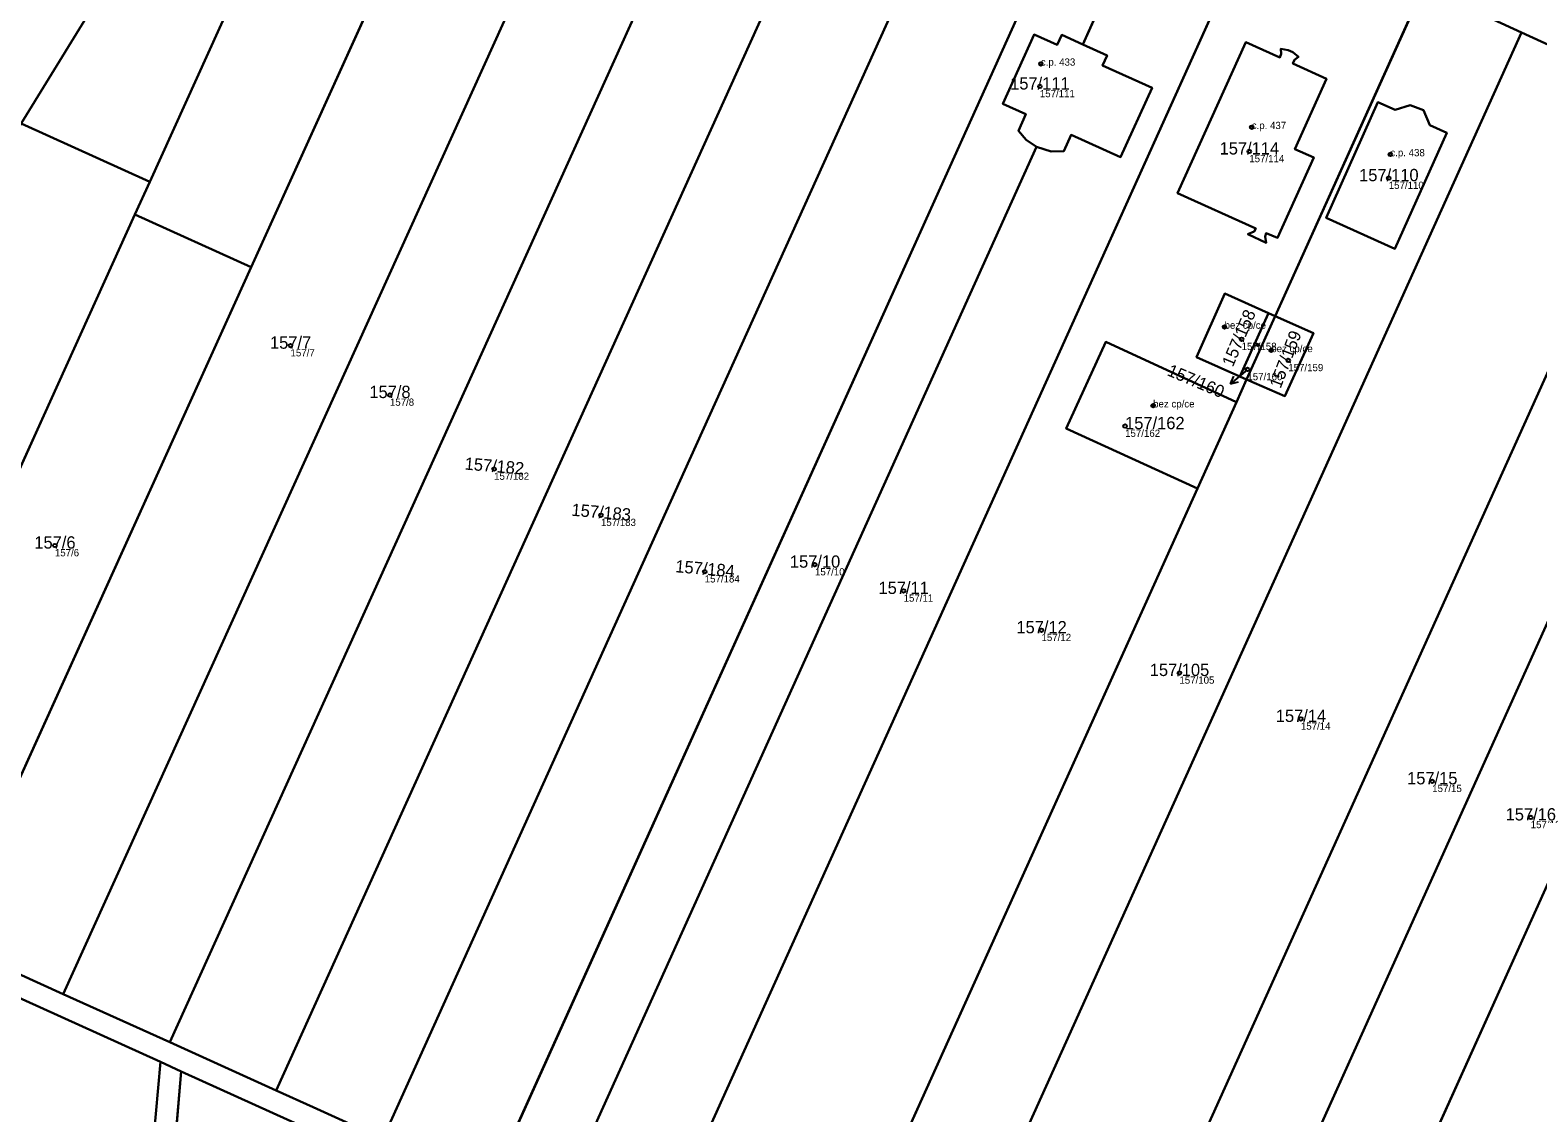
# Model space of a CAD drawing. Extents: x -603967 to -594699, y -1179315 to -1165625.
# Drawn here: x -598196 to -597987.7, y -1172641.9 to -1172492.3 of the extents above; entities that cross this region are included whole.
import ezdxf

# ---------------------------------------------------------------- set-up
doc = ezdxf.new("R2010")
doc.units = 0
for name, color, linetype in [('Definiční body', 7, 'Continuous'), ('Hranice parcel', 7, 'Continuous'), ('Parcelní čísla', 7, 'Continuous'), ('Polygon budovy', 7, 'Continuous'), ('Polygon parcely', 7, 'Continuous'), ('Pop  PČ popisy', 7, 'Continuous'), ('Značky budov', 7, 'Continuous')]:
    doc.layers.add(name, color=color, linetype=linetype)

msp = doc.modelspace()

# ---------------------------------------------------------------- linework, layer by layer
at = {"layer": 'Definiční body'}
for centre in [(-598056.39, -1172496.98994), (-598056.53, -1172500.10994), (-598027.26, -1172505.74994), (-598027.6, -1172509.08994), (-598008.11, -1172509.50994), (-598008.33, -1172512.77994), (-598031.01, -1172533.34994), (-598028.66, -1172535.03994), (-598160.04, -1172535.92994), (-598024.56, -1172536.57994), (-598027.86, -1172539.21994), (-598022.21, -1172537.96994), (-598146.31, -1172542.74994), (-598040.88, -1172544.21994), (-598044.75, -1172547.04994), (-598131.92, -1172552.97994), (-598117.16, -1172559.35994), (-598192.59, -1172563.54994), (-598087.59, -1172566.18994), (-598102.82, -1172567.16994), (-598075.35, -1172569.81994), (-598056.3, -1172575.25994), (-598037.25, -1172581.15994), (-598020.47, -1172587.50994), (-598002.33, -1172596.12994), (-597988.72, -1172601.11994)]:
    msp.add_circle(centre, 0.25, dxfattribs=at)
at = {"layer": 'Hranice parcel'}
for p, q in [((-598197.25, -1172505.23), (-598147.35, -1172423.96)), ((-598140.53, -1172427.28), (-598179.48, -1172513.27)), ((-598124.65, -1172434.95), (-598165.48, -1172525.1)), ((-598191.44, -1172625.54), (-598107.31, -1172439.82)), ((-598049.27, -1172467.5), (-598132.58, -1172652.21)), ((-598050.61, -1172494.31), (-598040.33, -1172471.52)), ((-598110.4, -1172662.26), (-598027.06, -1172477.48)), ((-598024.01, -1172531.84), (-598003.68, -1172486.76)), ((-597989.99, -1172492.64), (-598073.95, -1172678.78)), ((-598053.35, -1172688.12), (-597969.58, -1172502.4)), ((-598179.48, -1172513.27), (-598197.25, -1172505.23)), ((-598123.65, -1172656.26), (-598056.99, -1172508.46)), ((-598181.54, -1172517.82), (-598179.48, -1172513.27)), ((-598223.71, -1172610.9), (-598181.54, -1172517.82)), ((-598165.48, -1172525.1), (-598181.54, -1172517.82)), ((-598207.65, -1172618.18), (-598165.48, -1172525.1)), ((-598028.91, -1172540.19), (-598024.93, -1172531.42)), ((-598024.93, -1172531.42), (-598024.01, -1172531.84)), ((-598024.01, -1172531.84), (-598027.97, -1172540.6)), ((-598029.38, -1172543.74), (-598027.97, -1172540.6)), ((-598027.97, -1172540.6), (-598028.91, -1172540.19)), ((-598029.38, -1172543.74), (-598034.77, -1172555.67)), ((-598087.52, -1172672.64), (-598034.77, -1172555.67)), ((-598040.43, -1172693.99), (-597980.49, -1172561.09)), ((-598026.89, -1172700.12), (-597966.94, -1172567.2)), ((-598207.65, -1172618.18), (-598191.44, -1172625.54)), ((-598191.44, -1172625.54), (-598176.73, -1172632.2)), ((-598162.02, -1172638.87), (-598176.73, -1172632.2)), ((-598178.95, -1172645.7), (-598178.02, -1172634.9)), ((-598175.13, -1172636.24), (-598178.02, -1172634.9)), ((-598175.13, -1172636.24), (-598200.66, -1172933.5)), ((-598090.13, -1172674.74), (-598175.13, -1172636.24))]:
    msp.add_line(p, q, dxfattribs=at)
for points in [[(-598176.73, -1172632.2), (-598134.77, -1172539.49), (-598092.8, -1172446.77)], [(-598162.02, -1172638.87), (-598120.17, -1172546.31), (-598078.3, -1172453.72)], [(-598147.31, -1172645.53), (-598105.57, -1172553.13), (-598063.82, -1172460.72)], [(-598003.68, -1172486.76), (-597998.91, -1172488.55), (-597989.99, -1172492.64)], [(-598056.99, -1172508.46), (-598058.44, -1172507.47), (-598059.5, -1172506.23), (-598058.47, -1172503.95), (-598061.66, -1172502.51), (-598057.32, -1172492.92), (-598054.13, -1172494.36), (-598053.51, -1172492.99), (-598050.61, -1172494.31)], [(-597969.58, -1172502.4), (-597974.62, -1172499.54), (-597982.97, -1172495.86), (-597989.99, -1172492.64)], [(-598050.61, -1172494.31), (-598047.25, -1172495.83), (-598047.86, -1172497.21), (-598041.02, -1172500.3), (-598045.37, -1172509.88), (-598052.2, -1172506.79), (-598053.22, -1172509.07), (-598054.98, -1172509.08), (-598056.99, -1172508.46)], [(-598022.21, -1172495.09), (-598021.6, -1172495.38), (-598020.79, -1172496), (-598021.35, -1172496.42), (-598021.59, -1172496.96), (-598016.91, -1172499.04), (-598021.3, -1172508.77), (-598018.69, -1172509.95), (-598023.69, -1172521.04), (-598025.27, -1172520.37), (-598025.42, -1172520.86), (-598025.26, -1172521.73), (-598027.8, -1172520.54), (-598026.93, -1172520.16), (-598026.7, -1172519.72), (-598037.5, -1172514.88), (-598028.09, -1172493.98), (-598023.38, -1172496.11), (-598023.19, -1172495.61), (-598023.25, -1172494.92), (-598022.21, -1172495.09)], [(-598000.31, -1172506.53), (-598007.5, -1172522.56), (-598017, -1172518.26), (-598009.84, -1172502.26), (-598007.44, -1172503.33), (-598005.37, -1172502.68), (-598003.52, -1172503.41), (-598002.64, -1172505.47), (-598000.31, -1172506.53)], [(-598028.91, -1172540.19), (-598034.91, -1172537.51), (-598030.97, -1172528.73), (-598024.93, -1172531.42)], [(-598024.01, -1172531.84), (-598018.75, -1172534.22), (-598022.69, -1172542.92), (-598027.97, -1172540.6)], [(-598034.77, -1172555.67), (-598052.88, -1172547.38), (-598047.42, -1172535.42), (-598029.38, -1172543.74)], [(-598178.02, -1172634.9), (-598243.69, -1172605.12), (-598246.66, -1172605.78)], [(-598147.31, -1172645.53), (-598156.91, -1172641.18), (-598162.02, -1172638.87)]]:
    msp.add_lwpolyline(points, dxfattribs=at)
at = {"layer": 'Polygon budovy'}
for points in [[(-598061.66, -1172502.51), (-598058.47, -1172503.95), (-598059.5, -1172506.23), (-598058.44, -1172507.47), (-598056.99, -1172508.46), (-598054.98, -1172509.08), (-598053.22, -1172509.07), (-598052.2, -1172506.79), (-598045.37, -1172509.88), (-598041.02, -1172500.3), (-598047.86, -1172497.21), (-598047.25, -1172495.83), (-598050.61, -1172494.31), (-598053.51, -1172492.99), (-598054.13, -1172494.36), (-598057.32, -1172492.92)], [(-598021.3, -1172508.77), (-598016.91, -1172499.04), (-598021.59, -1172496.96), (-598021.35, -1172496.42), (-598020.79, -1172496), (-598021.6, -1172495.38), (-598022.21, -1172495.09), (-598023.25, -1172494.92), (-598023.19, -1172495.61), (-598023.38, -1172496.11), (-598028.09, -1172493.98), (-598037.5, -1172514.88), (-598026.7, -1172519.72), (-598026.93, -1172520.16), (-598027.8, -1172520.54), (-598025.26, -1172521.73), (-598025.42, -1172520.86), (-598025.27, -1172520.37), (-598023.69, -1172521.04), (-598018.69, -1172509.95)], [(-598009.84, -1172502.26), (-598017, -1172518.26), (-598007.5, -1172522.56), (-598000.31, -1172506.53), (-598002.64, -1172505.47), (-598003.52, -1172503.41), (-598005.37, -1172502.68), (-598007.44, -1172503.33)], [(-598034.91, -1172537.51), (-598028.91, -1172540.19), (-598024.93, -1172531.42), (-598030.97, -1172528.73)], [(-598024.93, -1172531.42), (-598028.91, -1172540.19), (-598027.97, -1172540.6), (-598022.69, -1172542.92), (-598018.75, -1172534.22), (-598024.01, -1172531.84)], [(-598047.42, -1172535.42), (-598052.88, -1172547.38), (-598034.77, -1172555.67), (-598029.38, -1172543.74)]]:
    msp.add_lwpolyline(points, close=True, dxfattribs=at)
at = {"layer": 'Polygon parcely'}
for points in [[(-598226.32, -1172546.22), (-598226.22, -1172553.01), (-598221.79, -1172545.44), (-598197.25, -1172505.23), (-598147.35, -1172423.96), (-598145.78, -1172421.43), (-598150.17, -1172420.25), (-598154.69, -1172419.34), (-598161.24, -1172422.87), (-598236.93, -1172506.23), (-598240.72, -1172512.95), (-598242.5, -1172518.68), (-598243.32, -1172534.93), (-598243.18, -1172582.01), (-598234.02, -1172566.34), (-598234.08, -1172562.34), (-598234.2, -1172554.34), (-598234.32, -1172546.34)], [(-598140.53, -1172427.28), (-598147.35, -1172423.96), (-598197.25, -1172505.23), (-598179.48, -1172513.27)], [(-598124.65, -1172434.95), (-598140.53, -1172427.28), (-598179.48, -1172513.27), (-598181.54, -1172517.82), (-598165.48, -1172525.1)], [(-598165.48, -1172525.1), (-598207.65, -1172618.18), (-598191.44, -1172625.54), (-598107.31, -1172439.82), (-598123.41, -1172432.22), (-598124.65, -1172434.95)], [(-598176.73, -1172632.2), (-598134.77, -1172539.49), (-598092.8, -1172446.77), (-598107.31, -1172439.82), (-598191.44, -1172625.54)], [(-598078.3, -1172453.72), (-598092.8, -1172446.77), (-598134.77, -1172539.49), (-598176.73, -1172632.2), (-598162.02, -1172638.87), (-598120.17, -1172546.31)], [(-598105.57, -1172553.13), (-598063.82, -1172460.72), (-598073.12, -1172456.2), (-598078.3, -1172453.72), (-598120.17, -1172546.31), (-598162.02, -1172638.87), (-598156.91, -1172641.18), (-598147.31, -1172645.53)], [(-598132.58, -1172652.21), (-598049.27, -1172467.5), (-598054.46, -1172465.27), (-598063.82, -1172460.72), (-598105.57, -1172553.13), (-598147.31, -1172645.53)], [(-598132.58, -1172652.21), (-598123.65, -1172656.26), (-598056.99, -1172508.46), (-598058.44, -1172507.47), (-598059.5, -1172506.23), (-598058.47, -1172503.95), (-598061.66, -1172502.51), (-598057.32, -1172492.92), (-598054.13, -1172494.36), (-598053.51, -1172492.99), (-598050.61, -1172494.31), (-598040.33, -1172471.52), (-598049.27, -1172467.5)], [(-598056.99, -1172508.46), (-598123.65, -1172656.26), (-598110.4, -1172662.26), (-598027.06, -1172477.48), (-598040.33, -1172471.52), (-598050.61, -1172494.31), (-598047.25, -1172495.83), (-598047.86, -1172497.21), (-598041.02, -1172500.3), (-598045.37, -1172509.88), (-598052.2, -1172506.79), (-598053.22, -1172509.07), (-598054.98, -1172509.08)], [(-598003.68, -1172486.76), (-598020.25, -1172480.56), (-598027.06, -1172477.48), (-598110.4, -1172662.26), (-598087.52, -1172672.64), (-598034.77, -1172555.67), (-598052.88, -1172547.38), (-598047.42, -1172535.42), (-598029.38, -1172543.74), (-598027.97, -1172540.6), (-598028.91, -1172540.19), (-598034.91, -1172537.51), (-598030.97, -1172528.73), (-598024.93, -1172531.42), (-598024.01, -1172531.84)], [(-598034.77, -1172555.67), (-598087.52, -1172672.64), (-598073.95, -1172678.78), (-597989.99, -1172492.64), (-597998.91, -1172488.55), (-598003.68, -1172486.76), (-598024.01, -1172531.84), (-598018.75, -1172534.22), (-598022.69, -1172542.92), (-598027.97, -1172540.6), (-598029.38, -1172543.74)], [(-598073.95, -1172678.78), (-598066.92, -1172681.97), (-598053.35, -1172688.12), (-597969.58, -1172502.4), (-597974.62, -1172499.54), (-597982.97, -1172495.86), (-597989.99, -1172492.64)], [(-598050.61, -1172494.31), (-598053.51, -1172492.99), (-598054.13, -1172494.36), (-598057.32, -1172492.92), (-598061.66, -1172502.51), (-598058.47, -1172503.95), (-598059.5, -1172506.23), (-598058.44, -1172507.47), (-598056.99, -1172508.46), (-598054.98, -1172509.08), (-598053.22, -1172509.07), (-598052.2, -1172506.79), (-598045.37, -1172509.88), (-598041.02, -1172500.3), (-598047.86, -1172497.21), (-598047.25, -1172495.83)], [(-598022.21, -1172495.09), (-598021.6, -1172495.38), (-598020.79, -1172496), (-598021.35, -1172496.42), (-598021.59, -1172496.96), (-598016.91, -1172499.04), (-598021.3, -1172508.77), (-598018.69, -1172509.95), (-598023.69, -1172521.04), (-598025.27, -1172520.37), (-598025.42, -1172520.86), (-598025.26, -1172521.73), (-598027.8, -1172520.54), (-598026.93, -1172520.16), (-598026.7, -1172519.72), (-598037.5, -1172514.88), (-598028.09, -1172493.98), (-598023.38, -1172496.11), (-598023.19, -1172495.61), (-598023.25, -1172494.92)], [(-598022.21, -1172495.09), (-598023.25, -1172494.92), (-598023.19, -1172495.61), (-598023.38, -1172496.11), (-598028.09, -1172493.98), (-598037.5, -1172514.88), (-598026.7, -1172519.72), (-598026.93, -1172520.16), (-598027.8, -1172520.54), (-598025.26, -1172521.73), (-598025.42, -1172520.86), (-598025.27, -1172520.37), (-598023.69, -1172521.04), (-598018.69, -1172509.95), (-598021.3, -1172508.77), (-598016.91, -1172499.04), (-598021.59, -1172496.96), (-598021.35, -1172496.42), (-598020.79, -1172496), (-598021.6, -1172495.38)], [(-598000.31, -1172506.53), (-598007.5, -1172522.56), (-598017, -1172518.26), (-598009.84, -1172502.26), (-598007.44, -1172503.33), (-598005.37, -1172502.68), (-598003.52, -1172503.41), (-598002.64, -1172505.47)], [(-598000.31, -1172506.53), (-598002.64, -1172505.47), (-598003.52, -1172503.41), (-598005.37, -1172502.68), (-598007.44, -1172503.33), (-598009.84, -1172502.26), (-598017, -1172518.26), (-598007.5, -1172522.56)], [(-597958.29, -1172511.88), (-597957.05, -1172509.13), (-597969.58, -1172502.4), (-598053.35, -1172688.12), (-598040.43, -1172693.99), (-597980.49, -1172561.09)], [(-598197.25, -1172505.23), (-598221.79, -1172545.44), (-598226.22, -1172553.01), (-598226.2, -1172554.22), (-598226.08, -1172562.22), (-598226.02, -1172566.22), (-598225.96, -1172570.22), (-598225.9, -1172574.22), (-598233.9, -1172574.34), (-598233.96, -1172570.34), (-598234.02, -1172566.34), (-598243.18, -1172582.01), (-598245.42, -1172587.58), (-598245.82, -1172600.17), (-598242.24, -1172602.51), (-598223.71, -1172610.9), (-598181.54, -1172517.82), (-598179.48, -1172513.27)], [(-598207.65, -1172618.18), (-598165.48, -1172525.1), (-598181.54, -1172517.82), (-598223.71, -1172610.9)], [(-598028.91, -1172540.19), (-598024.93, -1172531.42), (-598030.97, -1172528.73), (-598034.91, -1172537.51)], [(-598028.91, -1172540.19), (-598027.97, -1172540.6), (-598024.01, -1172531.84), (-598024.93, -1172531.42)], [(-598024.01, -1172531.84), (-598027.97, -1172540.6), (-598022.69, -1172542.92), (-598018.75, -1172534.22)], [(-598029.38, -1172543.74), (-598047.42, -1172535.42), (-598052.88, -1172547.38), (-598034.77, -1172555.67)], [(-598026.89, -1172700.12), (-597966.94, -1172567.2), (-597980.49, -1172561.09), (-598040.43, -1172693.99)], [(-598013.32, -1172706.28), (-597953.1, -1172572.77), (-597966.94, -1172567.2), (-598026.89, -1172700.12)], [(-598178.02, -1172634.9), (-598243.69, -1172605.12), (-598246.66, -1172605.78), (-598250.92, -1172618.05), (-598253.64, -1172628.24), (-598255.45, -1172636.08), (-598178.95, -1172645.7)], [(-598185.6, -1172723.26), (-598187.61, -1172746.57), (-598191.44, -1172791.23), (-598194.73, -1172829.64), (-598195.98, -1172844.16), (-598198.42, -1172872.51), (-598200.94, -1172902), (-598203.62, -1172933.05), (-598200.66, -1172933.5), (-598175.13, -1172636.24), (-598178.02, -1172634.9), (-598178.95, -1172645.7), (-598182.43, -1172686.14), (-598183.58, -1172699.61)], [(-598200.66, -1172933.5), (-598113.32, -1172944.21), (-598101.7, -1172809.64), (-598090.13, -1172674.74), (-598175.13, -1172636.24)]]:
    msp.add_lwpolyline(points, close=True, dxfattribs=at)
for points in [[(-597998.91, -1172488.55), (-597989.99, -1172492.64), (-597982.97, -1172495.86)], [(-598147.31, -1172645.53), (-598156.91, -1172641.18), (-598162.02, -1172638.87), (-598176.73, -1172632.2), (-598191.44, -1172625.54), (-598207.65, -1172618.18), (-598223.71, -1172610.9), (-598242.24, -1172602.51), (-598245.82, -1172600.17), (-598245.19, -1172602.33), (-598246.66, -1172605.78), (-598243.69, -1172605.12), (-598178.02, -1172634.9), (-598175.13, -1172636.24), (-598090.13, -1172674.74)]]:
    msp.add_lwpolyline(points, dxfattribs=at)
at = {"layer": 'Pop  PČ popisy'}
for p, q in [((-598027.9, -1172539.26), (-598030.199, -1172541.189)), ((-598030.199, -1172541.189), (-598029.754, -1172540.162)), ((-598030.199, -1172541.189), (-598029.11, -1172540.929))]:
    msp.add_line(p, q, dxfattribs=at)
at = {"layer": 'Značky budov'}
for centre in [(-598056.3968, -1172496.98916), (-598027.2668, -1172505.74916), (-598008.1168, -1172509.50916), (-598031.0168, -1172533.34916), (-598026.3968, -1172535.83916), (-598024.5668, -1172536.57916), (-598040.8868, -1172544.21916)]:
    msp.add_circle(centre, 0.175, dxfattribs=at)

# ---------------------------------------------------------------- texts
at = {"layer": 'Definiční body'}
for s, p in [('c.p. 433', (-598056.39, -1172497.24)), ('157/111', (-598056.53, -1172501.599)), ('c.p. 437', (-598027.26, -1172506)), ('157/114', (-598027.6, -1172510.579)), ('c.p. 438', (-598008.11, -1172509.76)), ('157/110', (-598008.33, -1172514.269)), ('bez cp/ce', (-598031.01, -1172533.6)), ('157/158', (-598028.66, -1172536.529)), ('157/7', (-598160.04, -1172537.419)), ('bez cp/ce', (-598024.56, -1172536.83)), ('157/160', (-598027.86, -1172540.709)), ('157/159', (-598022.21, -1172539.459)), ('157/8', (-598146.31, -1172544.239)), ('bez cp/ce', (-598040.88, -1172544.47)), ('157/162', (-598044.75, -1172548.539)), ('157/182', (-598131.92, -1172554.469)), ('157/183', (-598117.16, -1172560.849)), ('157/6', (-598192.59, -1172565.039)), ('157/10', (-598087.59, -1172567.679)), ('157/184', (-598102.82, -1172568.659)), ('157/11', (-598075.35, -1172571.309)), ('157/12', (-598056.3, -1172576.749)), ('157/105', (-598037.25, -1172582.649)), ('157/14', (-598020.47, -1172588.999)), ('157/15', (-598002.33, -1172597.619)), ('157/16', (-597988.72, -1172602.609))]:
    msp.add_text(s, height=0.999996, dxfattribs=at).set_placement(p)
at = {"layer": 'Parcelní čísla'}
for s, p in [('157/111', (-598060.626, -1172500.535)), ('157/114', (-598031.696, -1172509.515)), ('157/110', (-598012.426, -1172513.205)), ('157/7', (-598162.876, -1172536.355)), ('157/8', (-598149.146, -1172543.175)), ('157/162', (-598044.75, -1172547.475)), ('157/6', (-598195.426, -1172563.975)), ('157/10', (-598091.056, -1172566.615)), ('157/11', (-598078.816, -1172570.245)), ('157/12', (-598059.766, -1172575.685)), ('157/105', (-598041.346, -1172581.585)), ('157/14', (-598023.936, -1172587.935)), ('157/15', (-598005.796, -1172596.555)), ('157/16', (-597992.186, -1172601.545))]:
    msp.add_text(s, height=1.699998, dxfattribs=at).set_placement(p)
for s, rotation, p in [('157/158', 66.9999972, (-598029.869, -1172538.977)), ('157/159', 68.9999972, (-598023.281, -1172541.946)), ('157/160', 337, (-598039.064, -1172539.99)), ('157/182', 355, (-598136.038, -1172553.046)), ('157/183', 355, (-598121.278, -1172559.426)), ('157/184', 355, (-598106.938, -1172567.236))]:
    msp.add_text(s, height=1.699998, rotation=rotation, dxfattribs=at).set_placement(p)

doc.saveas('drawing.dxf')
